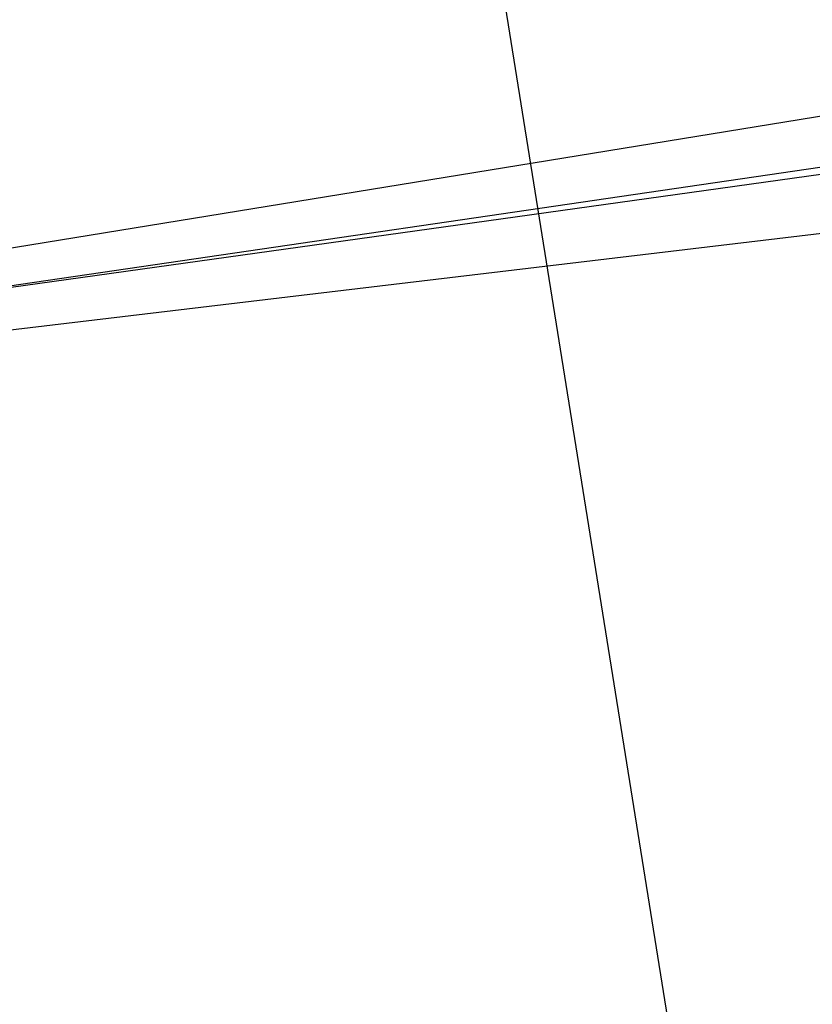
# Model space of a CAD drawing. Header units: feet. Extents: x -79 to 198, y -22 to 181.
# Tile 919 of 982: x 135.919 to 136.08, y 134.747 to 134.947. Entities that reach past the tile are written whole.
import ezdxf

# ---------------------------------------------------------------- set-up
doc = ezdxf.new("R2010")
doc.units = ezdxf.units.FT
doc.layers.add('A-AREA-UNIDAD', color=30, linetype='CONTINUOUS')
doc.layers.add('A-LINEA', color=7, linetype='CONTINUOUS')

msp = doc.modelspace()

# ---------------------------------------------------------------- linework, layer by layer
at = {"layer": 'A-AREA-UNIDAD'}
msp.add_lwpolyline([(137.088, 126.2044), (136.16, 134.0622), (134.688, 143.2533), (134.048, 143.2889), (134, 143.5378), (130.912, 144.9422), (130.4, 144.9422), (130.208, 145.2622), (127.168, 146.4889), (126.672, 146.4889), (126.64, 146.7022), (123.52, 147.8578), (122.88, 147.8933), (122.848, 148.0889), (115.808, 150.2578)], dxfattribs=at)
at = {"layer": 'A-LINEA'}
for points in [[(135.6133, 134.5644), (135.5733, 134.8444), (136.1467, 134.9378), (136.1867, 134.6444), (135.6133, 134.5644)], [(135.6133, 134.5644), (135.5733, 134.8444), (136.1467, 134.9378), (136.1867, 134.6444), (135.6133, 134.5644)], [(135.5733, 134.8444), (135.6133, 134.5644), (136.1867, 134.6311), (136.1467, 134.9244), (135.5733, 134.8444)], [(135.5733, 134.8444), (135.6133, 134.5644), (136.1867, 134.6311), (136.1467, 134.9244), (135.5733, 134.8444)], [(135.6267, 134.5778), (135.5867, 134.8444), (136.1333, 134.9244), (136.1733, 134.6578), (135.6267, 134.5778)], [(135.6267, 134.5778), (135.5867, 134.8444), (136.1333, 134.9244), (136.1733, 134.6578), (135.6267, 134.5778)], [(135.5867, 134.8444), (135.6267, 134.5644), (136.1733, 134.6444), (136.1467, 134.9111), (135.5867, 134.8444)], [(135.5867, 134.8444), (135.6267, 134.5644), (136.1733, 134.6444), (136.1467, 134.9111), (135.5867, 134.8444)]]:
    msp.add_lwpolyline(points, dxfattribs=at)

doc.saveas('drawing.dxf')
